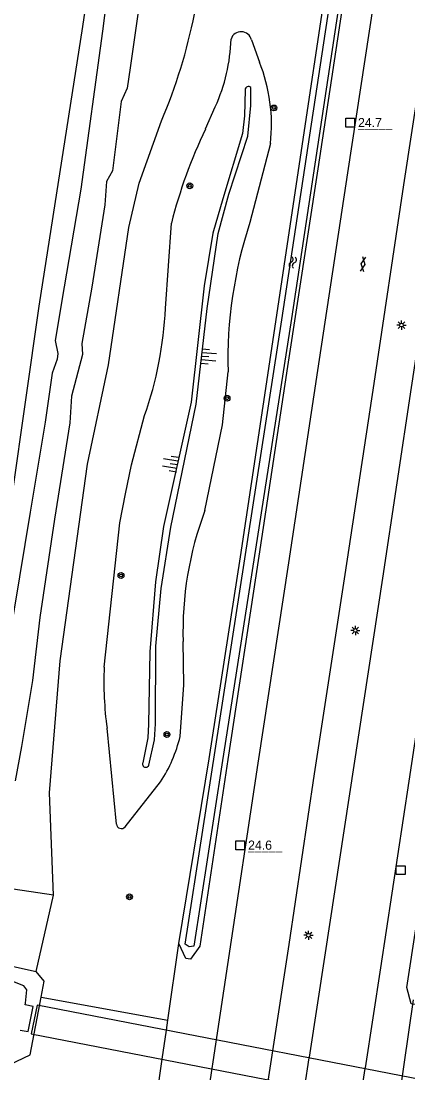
# Model space of a CAD drawing. Extents: x 124000 to 128010, y 398999 to 403000.
# Drawn here: x 126267.4 to 126320.1, y 399650.9 to 399794.3 of the extents above; entities that cross this region are included whole.
import ezdxf

# ---------------------------------------------------------------- set-up
doc = ezdxf.new("R2010")
doc.units = 0
for name, color, linetype in [('gg-knt-BGT kruinlijn', 7, 'Continuous'), ('gg-knt-bovenkant onderkant talud', 7, 'Continuous'), ('gg-knt-verharding', 7, 'Continuous'), ('gg-kntw-bovenkant insteek waterloop', 7, 'Continuous'), ('gg-kntw-waterlijn', 7, 'Continuous'), ('gg-kwrk-duiker nz buis', 7, 'Continuous'), ('gg-kwrk-duiker nz vlak', 7, 'Continuous'), ('gt-anno-nummer hm paal', 7, 'Continuous'), ('gt-grn-groengrens', 7, 'Continuous'), ('gt-symb-boom', 7, 'Continuous'), ('gt-symb-gesloten verharding', 7, 'Continuous'), ('gt-symb-hm paal', 7, 'Continuous'), ('gt-symb-lichtmast', 7, 'Continuous'), ('gt-symb-talud symbool', 7, 'Continuous'), ('gt-symb-watersymbool', 7, 'Continuous'), ('gx-grn-maaiveld', 7, 'Continuous')]:
    doc.layers.add(name, color=color, linetype=linetype)

# ---------------------------------------------------------------- blocks, each defined once
blk = doc.blocks.new('gt0-LMAST')
at = {"layer": 'gt-symb-lichtmast'}
for p, q in [((-0.18, 0.17), (-0.45, 0.44)), ((-0.01, 0.25), (-0.01, 0.62)), ((0.17, 0.17), (0.44, 0.44)), ((-0.26, 0), (-0.63, 0)), ((-0.18, -0.18), (-0.45, -0.45)), ((-0.01, -0.25), (-0.01, -0.63)), ((0.44, -0.45), (0.17, -0.18)), ((0.24, 0), (0.62, 0))]:
    blk.add_line(p, q, dxfattribs=at)
blk.add_circle((-0.01, 0), 0.25, dxfattribs=at)
blk = doc.blocks.new('gt0-HMpaal')
at = {"layer": 'gt-symb-hm paal'}
blk.add_lwpolyline([(-0.6, 0.6), (0.6, 0.6), (0.6, -0.6), (-0.6, -0.6)], close=True, dxfattribs=at)
blk = doc.blocks.new('gt0-BOOM')
at = {"layer": 'gt-symb-boom'}
for radius in [0.4, 0.2]:
    blk.add_circle((0, 0), radius, dxfattribs=at)
blk = doc.blocks.new('gt0-WA')
at = {"layer": 'gt-symb-watersymbool'}
for centre, start, end in [((-0.32, 0.02), 28.0725, 151.9275), ((0.43, 0.42), 208.0725, 331.9275), ((-0.32, -0.43), 28.0725, 151.9275), ((0.43, -0.03), 208.0725, 331.9275)]:
    blk.add_arc(centre, 0.425, start, end, dxfattribs=at)
blk = doc.blocks.new('gt0-GESVH1')
at = {"layer": 'gt-symb-gesloten verharding'}
for p, q in [((-0.99, -0.26), (0.01, 0.24)), ((0.01, -0.26), (-0.99, 0.24)), ((0.01, 0.24), (1.01, -0.26)), ((1.01, 0.24), (0.01, -0.26))]:
    blk.add_line(p, q, dxfattribs=at)
blk = doc.blocks.new('gt0-TALUD_1')
at = {"layer": 'gt-symb-talud symbool'}
for p, q in [((-1, -1), (-1, 0)), ((-0.5, -2), (-0.5, 0)), ((0, -1), (0, 0)), ((0.5, -2), (0.5, 0)), ((1, -1), (1, 0))]:
    blk.add_line(p, q, dxfattribs=at)

msp = doc.modelspace()

# ---------------------------------------------------------------- linework, layer by layer
at = {"layer": 'gg-knt-BGT kruinlijn'}
for points in [[(126297.95, 399784.94), (126297.87, 399781.36), (126297.6, 399778.97), (126294.91, 399770.05), (126293.56, 399765.39), (126292.37, 399758.19), (126290.6, 399742.32), (126286.85, 399725.36), (126285.72, 399717.85), (126284.95, 399708.27), (126284.78, 399698.42), (126284.71, 399696.55), (126284.01, 399693.15)], [(126284.83, 399692.82), (126285.61, 399696.29), (126285.74, 399698.48), (126285.78, 399709.05), (126286.53, 399716.93), (126287.81, 399725.28), (126291.3, 399742.07), (126292.76, 399755.09), (126294.29, 399765.31), (126295.74, 399770.7), (126298.33, 399778.58), (126298.73, 399782.79), (126298.71, 399785.22)]]:
    msp.add_lwpolyline(points, dxfattribs=at)
for centre, radius, start, end in [((126298.39, 399784.92), 0.443, 44.0238, 176.9066), ((126284.42, 399692.98), 0.445, 157.221, 338.5303)]:
    msp.add_arc(centre, radius, start, end, dxfattribs=at)
at = {"layer": 'gg-knt-bovenkant onderkant talud'}
for p, q in [((126298.8, 399791.72), (126299.9, 399788.7)), ((126292.55, 399779.58), (126293.88, 399782.62)), ((126301.41, 399777.6), (126298.6, 399766.84)), ((126287.11, 399755.12), (126287.9, 399766.73)), ((126280.41, 399684.78), (126279.14, 399697.86)), ((126281.59, 399684.42), (126286.44, 399690.55))]:
    msp.add_line(p, q, dxfattribs=at)
for points in [[(126292.46, 399727.54), (126294.89, 399739.26), (126295.62, 399746.48)], [(126278.76, 399706.2), (126280.87, 399725.86), (126281.65, 399729.84), (126282.49, 399733.79), (126284.26, 399740.51)], [(126289.1, 399696.75), (126289.61, 399703.79), (126289.5, 399709.68)]]:
    msp.add_lwpolyline(points, dxfattribs=at)
for centre, radius, start, end in [((126272.3, 399792.5), 23.74, 335.413, 358.4172), ((126297.4, 399791.41), 1.44, 12.7459, 162.2624), ((126278.56, 399780.16), 22.99, 353.6138, 21.8041), ((126354.95, 399749.7), 69.18, 154.4148, 165.7466), ((126355.64, 399748.07), 60.04, 161.7841, 181.517), ((126235.27, 399757.66), 51.9, 340.7038, 357.2044), ((126336.17, 399711.11), 46.69, 159.3994, 181.7529), ((126326.16, 399704.17), 47.45, 177.5414, 187.6444), ((126269.96, 399701.31), 19.67, 326.8413, 346.5988), ((126281.09, 399684.87), 0.68, 187.7302, 317.9277)]:
    msp.add_arc(centre, radius, start, end, dxfattribs=at)
at = {"layer": 'gg-knt-verharding'}
for p, q in [((126306.07, 399649.02), (126306.67, 399652.93)), ((126306.67, 399652.93), (126306.68, 399653.03)), ((126313.71, 399647.55), (126314.3, 399651.46)), ((126314.3, 399651.46), (126314.31, 399651.56))]:
    msp.add_line(p, q, dxfattribs=at)
for points in [[(126367.41, 400062.71), (126364.32, 400037.88), (126361.17, 400013.8), (126357.83, 399990.06), (126353.28, 399959.93), (126347.87, 399924.53), (126341.92, 399884.96), (126328.84, 399798.71), (126320.56, 399744.35), (126316.65, 399718.33), (126308.84, 399667.24), (126306.68, 399653.03)], [(126375.09, 400061.83), (126372, 400036.99), (126368.9, 400013.21), (126365.24, 399987.43), (126360.95, 399959.25), (126355.62, 399923.87), (126349.5, 399883.53), (126345.75, 399858.98), (126340.49, 399824.03), (126332.18, 399769.5), (126320.27, 399690.67), (126316.38, 399665.18), (126314.31, 399651.56)], [(126281.27, 399569.21), (126281.05, 399569.25), (126283.73, 399587.86), (126287.91, 399615.01), (126291.46, 399638.18), (126299.73, 399693.11), (126303.93, 399720.4), (126307.85, 399746.67), (126311.95, 399773.59), (126316.06, 399800.69), (126320.37, 399829.19), (126324.23, 399854.58)], [(126331.92, 399853.41), (126327.95, 399827.37), (126323.8, 399799.86), (126319.55, 399771.96), (126315.49, 399744.89), (126311.53, 399718.81), (126307.36, 399691.66), (126303.9, 399668.39), (126299.08, 399637.02), (126295.47, 399613.06), (126291.55, 399586.92), (126288.7, 399568.19), (126288.48, 399568.23)]]:
    msp.add_lwpolyline(points, dxfattribs=at)
at = {"layer": 'gg-kntw-bovenkant insteek waterloop'}
for points in [[(126323.03, 399662.04), (126321.74, 399660.12), (126320.59, 399660.29), (126320.01, 399662.51), (126332.33, 399743.1), (126336.19, 399768.41), (126344.47, 399823.06), (126353.31, 399883.08), (126359.7, 399923.36), (126365.11, 399959.07), (126369.18, 399986.37), (126372.74, 400012.85), (126375.77, 400035.99), (126379.05, 400062.48), (126382, 400085.38), (126384.83, 400114.55), (126387.16, 400137.91), (126389.72, 400166.13), (126391.77, 400193.94), (126393.76, 400220.61), (126395.59, 400247.46), (126396.7, 400267.43)], [(126317.62, 399855.08), (126318.76, 399856.74), (126319.46, 399856.63), (126320.08, 399854.8), (126316.35, 399830.15), (126311.93, 399801.26), (126307.86, 399774.17), (126303.74, 399747.19), (126299.83, 399721.31), (126295.61, 399693.62), (126291.76, 399668.14), (126290.49, 399666.4), (126289.87, 399666.45), (126288.93, 399668.52)], [(126288.93, 399668.52), (126293.05, 399693.71), (126297.32, 399721.26), (126301.2, 399746.91), (126305.36, 399774.84), (126309.23, 399800.62), (126317.62, 399855.08)], [(126271.83, 399675.11), (126271.3, 399689.05), (126272.77, 399707.05), (126276.48, 399733.88), (126279.32, 399747.4), (126282.12, 399766.17), (126283.5, 399772.19), (126286.58, 399780.7)]]:
    msp.add_lwpolyline(points, dxfattribs=at)
msp.add_arc((126217.54, 399809.89), 74.95, 337.0812, 348.7388, dxfattribs=at)
at = {"layer": 'gg-kntw-waterlijn'}
for points in [[(126319.46, 399854.82), (126316.53, 399834.95), (126304.25, 399753.73), (126294.8, 399692.88), (126290.96, 399668.17), (126290.31, 399668.04), (126289.78, 399668.42), (126292.18, 399683.96), (126302.95, 399753.57), (126318.3, 399854.92), (126319.05, 399855.37), (126319.46, 399854.82)], [(126280.55, 399808.96), (126278.54, 399792.91), (126275.55, 399771.38), (126273.3, 399758.06), (126272.06, 399750.74), (126272.42, 399748.96), (126272.32, 399748.18), (126271.65, 399746.3), (126270.69, 399739.62), (126268.65, 399727.32), (126265.77, 399709.71)], [(126283.51, 399796.5), (126282.27, 399787.93), (126281.88, 399785.17), (126281.04, 399783.34), (126279.88, 399773.86), (126279.08, 399772.4), (126278.85, 399769.24), (126277.05, 399758), (126275.7, 399750.34), (126275.79, 399748.83), (126274.29, 399743.14), (126274.06, 399739.49), (126272, 399726.38), (126269.96, 399712.99), (126268.97, 399704.39), (126267.46, 399695.38), (126266.61, 399690.68)]]:
    msp.add_lwpolyline(points, dxfattribs=at)
at = {"layer": 'gg-kwrk-duiker nz buis'}
msp.add_line((126317.26, 399635.88), (126320.91, 399660.82), dxfattribs=at)
at = {"layer": 'gg-kwrk-duiker nz vlak'}
msp.add_line((126268.82, 399656.19), (126335.26, 399643.32), dxfattribs=at)
msp.add_lwpolyline([(126336.07, 399647.18), (126269.6, 399660.09), (126268.82, 399656.19)], dxfattribs=at)
at = {"layer": 'gt-grn-groengrens'}
for p, q in [((126287.42, 399658.04), (126288.93, 399668.52)), ((126270.17, 399661.2), (126287.42, 399658.04)), ((126287.23, 399656.69), (126287.42, 399658.04)), ((126286.66, 399652.75), (126287.23, 399656.69)), ((126284.97, 399640.98), (126286.66, 399652.75))]:
    msp.add_line(p, q, dxfattribs=at)
at = {"layer": 'gx-grn-maaiveld'}
for p, q in [((126271.83, 399675.11), (126260.37, 399676.78)), ((126269.46, 399664.69), (126271.83, 399675.11))]:
    msp.add_line(p, q, dxfattribs=at)
for points in [[(126259.2, 399679.71), (126264.33, 399716.78), (126269.91, 399755.41), (126275.83, 399793.54), (126281.81, 399833.41), (126287.56, 399870.86), (126293.75, 399909.01), (126298.9, 399940.96), (126304.82, 399979.19), (126306.81, 399992.47)], [(126248.43, 399669.2), (126252.1, 399668.54), (126260.18, 399666.75), (126260.18, 399666.77), (126261.46, 399666.5), (126261.45, 399666.47), (126269.46, 399664.69)], [(126270.17, 399661.2), (126270.59, 399663.4), (126269.46, 399664.69)], [(126267.3, 399656.7), (126268.4, 399656.5), (126269.09, 399659.93), (126267.99, 399660.16), (126268.03, 399660.38), (126268.2, 399662.2), (126267.82, 399662.75), (126264.81, 399663.92)], [(126247.99, 399655.35), (126265.9, 399652.03), (126268.68, 399653.31), (126270.17, 399661.2)]]:
    msp.add_lwpolyline(points, dxfattribs=at)

# ---------------------------------------------------------------- block references
at = {"layer": 'gt-symb-boom'}
for p in [(126301.87, 399782.45), (126290.41, 399771.84), (126295.49, 399742.86), (126281.04, 399718.69), (126287.3, 399697.01), (126282.2, 399674.88)]:
    msp.add_blockref('gt0-BOOM', p, dxfattribs=at)
at = {"layer": 'gt-symb-gesloten verharding', "rotation": 81.37577126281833}
msp.add_blockref('gt0-GESVH1', (126314.01, 399761.14), dxfattribs=at)
at = {"layer": 'gt-symb-hm paal'}
for p in [(126312.26, 399780.44), (126297.28, 399681.9), (126319.14, 399678.51)]:
    msp.add_blockref('gt0-HMpaal', p, dxfattribs=at)
at = {"layer": 'gt-symb-lichtmast'}
for p in [(126319.27, 399752.84), (126312.98, 399711.21), (126306.59, 399669.64)]:
    msp.add_blockref('gt0-LMAST', p, dxfattribs=at)
at = {"layer": 'gt-symb-talud symbool'}
for p, xscale, yscale, rotation in [((126292.03, 399748.58), 0.9998799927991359, 0.9998799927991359, 84.95083353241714), ((126288.73, 399733.84), 1.000012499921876, 1.000012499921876, -98.51093419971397)]:
    msp.add_blockref('gt0-TALUD_1', p, dxfattribs=dict(at, xscale=xscale, yscale=yscale, rotation=rotation))
at = {"layer": 'gt-symb-watersymbool', "rotation": 81.37577126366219}
msp.add_blockref('gt0-WA', (126304.43, 399761.33), dxfattribs=at)

# ---------------------------------------------------------------- texts
at = {"layer": 'gt-anno-nummer hm paal'}
for s, p in [('24.7', (126313.34, 399779.83)), ('24.6', (126298.36, 399681.3))]:
    msp.add_text(s, height=1.25, dxfattribs=at).set_placement(p)
at = {"layer": 'gt-symb-hm paal'}
for p in [(126313.34, 399779.83), (126298.36, 399681.3)]:
    msp.add_text('_____', height=1.25, dxfattribs=at).set_placement(p)

doc.saveas('drawing.dxf')
